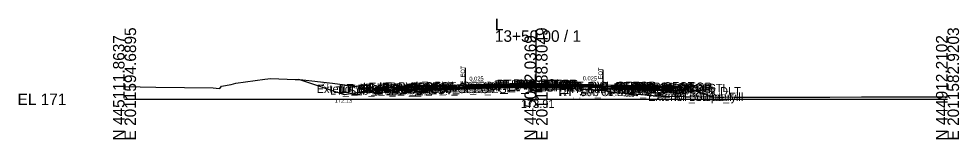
# Model space of a CAD drawing. Extents: x -26 to 4203, y -10 to 9526.
# Drawn here: x -25.7 to 202.8, y 3490.3 to 3519.6 of the extents above; entities that cross this region are included whole.
import ezdxf

# ---------------------------------------------------------------- set-up
doc = ezdxf.new("R2010")
doc.units = 0
for name, color, linetype in [('Default', 7, 'Continuous'), ('Exist CMT Pavement', 7, 'Continuous'), ('Exist Cross Section Cell', 7, 'Continuous'), ('Exist XS Center Line Elevation Label', 7, 'Continuous'), ('Exist XS Ground Line', 7, 'Continuous'), ('Prop CMT Pvmt Course 1', 7, 'Continuous'), ('Prop CMT Pvmt Course 1 Wedge', 7, 'Continuous'), ('Prop CMT Pvmt Course 2', 7, 'Continuous'), ('Prop CMT Pvmt Course 2 Wedge', 7, 'Continuous'), ('Prop CMT Pvmt Course 3', 7, 'Continuous'), ('Prop CMT Pvmt Course 3 Wedge', 7, 'Continuous'), ('Prop CMT Pvmt Surface', 7, 'Continuous'), ('Prop CMT Pvmt Surface Shoulder', 7, 'Continuous'), ('Prop CMT Pvmt Wedge Surface 1', 7, 'Continuous'), ('Prop CMT Pvmt Wedge Surface 2', 7, 'Continuous'), ('Prop CMT Pvmt Wedge Surface 3', 7, 'Continuous'), ('Prop CMT Shld Paved Course 1', 7, 'Continuous'), ('Prop CMT Shld Paved Course 2', 7, 'Continuous'), ('Prop CMT Shld Paved Course 3', 7, 'Continuous'), ('Prop CMT Slope Grass', 7, 'Continuous'), ('Prop CMT Subgrade Earthwork', 7, 'Continuous'), ('Prop XS Ditch Standard Text', 7, 'Continuous'), ('Prop XS Label Text', 7, 'Continuous'), ('Prop XS SE Text', 7, 'Continuous'), ('Prop XS Side Slope Text', 7, 'Continuous'), ('Scratch_Level_0', 7, 'Continuous')]:
    doc.layers.add(name, color=color, linetype=linetype)

msp = doc.modelspace()

# ---------------------------------------------------------------- linework, layer by layer
at = {"layer": 'Exist CMT Pavement'}
for p, q in [((82.8, 3502.62), (83.6, 3502.64)), ((83.6, 3502.64), (84.45, 3502.67)), ((84.45, 3502.67), (86.07, 3502.71)), ((86.07, 3502.71), (86.95, 3502.74)), ((86.95, 3502.74), (87.96, 3502.78)), ((87.96, 3502.78), (89.28, 3502.82)), ((89.28, 3502.82), (89.58, 3502.84)), ((89.58, 3502.84), (91.71, 3502.87)), ((91.71, 3502.87), (94.03, 3502.91)), ((94.03, 3502.91), (99.36, 3502.92)), ((99.36, 3502.92), (100, 3502.91)), ((100, 3502.91), (100.29, 3502.9)), ((100.29, 3502.9), (105.11, 3502.8)), ((105.11, 3502.8), (109.48, 3502.59)), ((109.48, 3502.59), (116.26, 3502.15))]:
    msp.add_line(p, q, dxfattribs=at)
for points in [[(80.86, 3502.52), (81.54, 3502.57), (82.12, 3502.59), (82.8, 3502.62), (84.24, 3502.66), (84.45, 3502.67), (84.65, 3502.67), (86.95, 3502.74), (87.03, 3502.74), (88.16, 3502.78), (89.48, 3502.83), (89.58, 3502.84), (91.96, 3502.88), (93, 3502.89), (93.97, 3502.91), (94.14, 3502.91), (94.49, 3502.91), (96.49, 3502.92), (96.99, 3502.91), (97.56, 3502.92), (99.49, 3502.92), (100, 3502.91)], [(100, 3502.91), (101.19, 3502.88), (101.97, 3502.87), (102.86, 3502.85), (104.48, 3502.82), (104.92, 3502.81), (105.11, 3502.8), (105.83, 3502.77), (106.96, 3502.71), (108.16, 3502.65), (109.48, 3502.59), (110.66, 3502.51), (112.01, 3502.42), (113.03, 3502.36), (114.5, 3502.26), (115.61, 3502.19), (116.26, 3502.15), (116.47, 3502.14), (116.99, 3502.09), (117.88, 3501.85), (118.08, 3501.8), (118.12, 3501.79), (118.15, 3501.78)]]:
    msp.add_lwpolyline(points, dxfattribs=at)
at = {"layer": 'Exist Cross Section Cell'}
for p, q in [((100, 3500), (100, 3516.78)), ((0, 3500), (100, 3500)), ((100, 3500), (200, 3500))]:
    msp.add_line(p, q, dxfattribs=at)
at = {"layer": 'Exist XS Ground Line'}
msp.add_lwpolyline([(0, 3503.14), (7.64, 3502.97), (21.58, 3502.78), (22.28, 3502.73), (23.16, 3502.67), (23.58, 3503.17), (25.95, 3503.64), (27.03, 3503.94), (34.1, 3504.91), (35.52, 3505.07), (41.46, 3504.82), (42.62, 3504.84), (50.52, 3503.89), (58.3, 3502.88), (62.61, 3502.54), (66.63, 3502.22), (67.22, 3502.16), (67.81, 3502.22), (80.1, 3502.5), (80.86, 3502.52), (81.54, 3502.57), (82.12, 3502.59), (82.8, 3502.62), (84.65, 3502.67), (87.03, 3502.74), (88.16, 3502.78), (89.58, 3502.84), (91.96, 3502.88), (93, 3502.89), (93.97, 3502.91), (94.49, 3502.91), (96.49, 3502.92), (96.99, 3502.91), (97.56, 3502.92), (99.49, 3502.92), (100, 3502.91), (101.19, 3502.88), (101.97, 3502.87), (102.86, 3502.85), (104.48, 3502.82), (105.11, 3502.8), (105.83, 3502.77), (106.96, 3502.71), (108.16, 3502.65), (109.48, 3502.59), (110.66, 3502.51), (112.01, 3502.42), (113.03, 3502.36), (114.5, 3502.26), (115.61, 3502.19), (116.26, 3502.15), (116.99, 3502.09), (118.15, 3501.78), (118.7, 3501.73), (130.32, 3500.77), (136.06, 3500.69), (142.15, 3500.63), (148.25, 3500.51), (151.17, 3500.51), (157.5, 3500.51), (160.27, 3500.51), (161.57, 3500.52), (171.44, 3500.52), (179.12, 3500.64), (183.44, 3500.59), (193.81, 3500.64), (200, 3500.61)], dxfattribs=at)
at = {"layer": 'Prop CMT Pvmt Course 1'}
for points in [[(100, 3503.89), (71.16, 3503.17)], [(82.8, 3503.34), (100, 3503.77)], [(100, 3503.64), (100, 3503.89)], [(100, 3503.89), (128.66, 3503.18)], [(100, 3503.64), (100, 3503.89)], [(100, 3503.77), (100, 3503.64), (100, 3503.64)], [(116.26, 3503.36), (100, 3503.77)], [(100, 3503.77), (100, 3503.64), (100, 3503.64)], [(71.16, 3503.17), (71.16, 3502.92)], [(71.16, 3502.92), (80.86, 3503.16)], [(82.8, 3503.21), (82.8, 3503.34)], [(116.26, 3503.24), (116.26, 3503.36)], [(128.66, 3502.93), (118.15, 3503.19)], [(128.66, 3503.18), (128.66, 3502.93)]]:
    msp.add_lwpolyline(points, dxfattribs=at)
at = {"layer": 'Prop CMT Pvmt Course 1 Wedge'}
for points in [[(82.8, 3503.34), (82.8, 3503.34), (84.24, 3503.37), (84.45, 3503.38), (84.65, 3503.38), (86.95, 3503.44), (87.03, 3503.44), (88.16, 3503.47), (89.48, 3503.5), (89.58, 3503.51), (91.96, 3503.57), (93, 3503.59), (93.97, 3503.62), (94.14, 3503.62), (94.49, 3503.63), (96.49, 3503.68), (96.99, 3503.69), (97.56, 3503.71), (99.49, 3503.75), (100, 3503.77)], [(100, 3503.64), (99.49, 3503.63), (97.56, 3503.58), (96.99, 3503.57), (96.49, 3503.55), (94.49, 3503.5), (94.14, 3503.5), (93.97, 3503.49), (93, 3503.47), (91.96, 3503.44), (89.58, 3503.38), (89.48, 3503.38), (88.16, 3503.35), (87.03, 3503.32), (86.95, 3503.32), (84.65, 3503.26), (84.45, 3503.25), (84.24, 3503.25), (82.8, 3503.21), (82.8, 3503.21)], [(100, 3503.64), (100, 3503.77)], [(100, 3503.77), (100, 3503.64)], [(100, 3503.77), (101.19, 3503.74), (101.97, 3503.72), (102.86, 3503.7), (104.48, 3503.66), (104.92, 3503.64), (105.11, 3503.64), (105.83, 3503.62), (106.96, 3503.59), (108.16, 3503.56), (109.48, 3503.53), (110.66, 3503.5), (112.01, 3503.47), (113.03, 3503.44), (114.5, 3503.41), (115.61, 3503.38), (116.26, 3503.36)], [(116.26, 3503.24), (115.61, 3503.25), (114.5, 3503.28), (113.03, 3503.32), (112.01, 3503.34), (110.66, 3503.38), (109.48, 3503.41), (108.16, 3503.44), (106.96, 3503.47), (105.83, 3503.5), (105.11, 3503.51), (104.92, 3503.52), (104.48, 3503.53), (102.86, 3503.57), (101.97, 3503.59), (101.19, 3503.61), (100, 3503.64)], [(82.8, 3503.21), (82.8, 3503.34)], [(116.26, 3503.36), (116.26, 3503.24)]]:
    msp.add_lwpolyline(points, dxfattribs=at)
at = {"layer": 'Prop CMT Pvmt Course 2'}
for points in [[(82.8, 3503.21), (71.16, 3502.92)], [(71.16, 3502.92), (71.16, 3502.59)], [(71.16, 3502.59), (80.86, 3502.83)], [(82.8, 3502.88), (82.8, 3503.21)], [(116.26, 3502.9), (116.26, 3503.24)], [(116.26, 3503.24), (128.66, 3502.93)], [(128.66, 3502.59), (118.15, 3502.85)], [(128.66, 3502.93), (128.66, 3502.59)]]:
    msp.add_lwpolyline(points, dxfattribs=at)
at = {"layer": 'Prop CMT Pvmt Course 2 Wedge'}
for points in [[(82.8, 3503.21), (82.8, 3503.21), (84.24, 3503.25), (84.45, 3503.25), (84.65, 3503.26), (86.95, 3503.32), (87.03, 3503.32), (88.16, 3503.35), (89.48, 3503.38), (89.58, 3503.38), (91.96, 3503.44), (93, 3503.47), (93.97, 3503.49), (94.14, 3503.5), (94.49, 3503.5), (96.49, 3503.55), (96.99, 3503.57), (97.56, 3503.58), (99.49, 3503.63), (100, 3503.64)], [(100, 3503.31), (100, 3503.64)], [(100, 3503.64), (100, 3503.31)], [(100, 3503.64), (101.19, 3503.61), (101.97, 3503.59), (102.86, 3503.57), (104.48, 3503.53), (104.92, 3503.52), (105.11, 3503.51), (105.83, 3503.5), (106.96, 3503.47), (108.16, 3503.44), (109.48, 3503.41), (110.66, 3503.38), (112.01, 3503.34), (113.03, 3503.32), (114.5, 3503.28), (115.61, 3503.25), (116.26, 3503.24)], [(100, 3503.31), (99.49, 3503.3), (97.56, 3503.25), (96.99, 3503.23), (96.49, 3503.22), (94.49, 3503.17), (94.14, 3503.16), (93.97, 3503.16), (93, 3503.13), (91.96, 3503.11), (89.58, 3503.05), (89.48, 3503.05), (88.16, 3503.01), (87.03, 3502.98), (86.95, 3502.98), (84.65, 3502.93), (84.45, 3502.92), (84.24, 3502.92), (82.8, 3502.88), (82.8, 3502.88)], [(82.8, 3502.88), (82.8, 3503.21)], [(116.26, 3502.9), (115.61, 3502.92), (114.5, 3502.95), (113.03, 3502.98), (112.01, 3503.01), (110.66, 3503.04), (109.48, 3503.07), (108.16, 3503.11), (106.96, 3503.13), (105.83, 3503.16), (105.11, 3503.18), (104.92, 3503.19), (104.48, 3503.2), (102.86, 3503.24), (101.97, 3503.26), (101.19, 3503.28), (100, 3503.31)], [(116.26, 3503.24), (116.26, 3502.9)]]:
    msp.add_lwpolyline(points, dxfattribs=at)
at = {"layer": 'Prop CMT Pvmt Course 3'}
for points in [[(82.8, 3502.88), (71.16, 3502.59)], [(71.16, 3502.59), (71.16, 3502.25)], [(71.16, 3502.25), (82.8, 3502.55)], [(82.8, 3502.55), (82.8, 3502.88)], [(116.26, 3502.9), (128.66, 3502.59)], [(116.26, 3502.57), (116.26, 3502.9)], [(128.66, 3502.26), (116.26, 3502.57)], [(128.66, 3502.59), (128.66, 3502.26)]]:
    msp.add_lwpolyline(points, dxfattribs=at)
at = {"layer": 'Prop CMT Pvmt Course 3 Wedge'}
for points in [[(100, 3502.91), (99.49, 3502.92), (97.56, 3502.92), (96.99, 3502.91), (96.49, 3502.92), (94.49, 3502.91), (94.14, 3502.91), (93.97, 3502.91), (93, 3502.89), (91.96, 3502.88), (89.58, 3502.84), (89.48, 3502.83), (88.16, 3502.78), (87.03, 3502.74), (86.95, 3502.74), (84.65, 3502.67), (84.45, 3502.67), (84.24, 3502.66), (82.8, 3502.62), (82.12, 3502.59), (81.54, 3502.57), (80.86, 3502.52), (80.86, 3502.52)], [(82.8, 3502.88), (82.8, 3502.88), (84.24, 3502.92), (84.45, 3502.92), (84.65, 3502.93), (86.95, 3502.98), (87.03, 3502.99), (88.16, 3503.01), (89.48, 3503.05), (89.58, 3503.05), (91.96, 3503.11), (93, 3503.13), (93.97, 3503.16), (94.14, 3503.16), (94.49, 3503.17), (96.49, 3503.22), (96.99, 3503.23), (97.56, 3503.25), (99.49, 3503.3), (100, 3503.31)], [(82.8, 3502.57), (82.8, 3502.88)], [(100, 3502.91), (100, 3503.31)], [(100, 3503.31), (100, 3502.91)], [(100, 3503.31), (101.19, 3503.28), (101.97, 3503.26), (102.86, 3503.24), (104.48, 3503.2), (104.92, 3503.19), (105.11, 3503.18), (105.83, 3503.16), (106.96, 3503.13), (108.16, 3503.11), (109.48, 3503.07), (110.66, 3503.04), (112.01, 3503.01), (113.03, 3502.98), (114.5, 3502.95), (115.61, 3502.92), (116.26, 3502.9)], [(118.15, 3501.78), (118.15, 3501.78), (118.12, 3501.79), (118.08, 3501.8), (117.88, 3501.85), (116.99, 3502.09), (116.47, 3502.14), (116.26, 3502.15), (115.61, 3502.19), (114.5, 3502.26), (113.03, 3502.36), (112.01, 3502.42), (110.66, 3502.51), (109.48, 3502.59), (108.16, 3502.65), (106.96, 3502.71), (105.83, 3502.77), (105.11, 3502.8), (104.92, 3502.81), (104.48, 3502.82), (102.86, 3502.85), (101.97, 3502.87), (101.19, 3502.88), (100, 3502.91)], [(116.26, 3502.9), (116.26, 3502.15)]]:
    msp.add_lwpolyline(points, dxfattribs=at)
at = {"layer": 'Prop CMT Pvmt Surface'}
for points in [[(100, 3503.89), (71.16, 3503.17)], [(100, 3503.89), (128.66, 3503.18)]]:
    msp.add_lwpolyline(points, dxfattribs=at)
at = {"layer": 'Prop CMT Pvmt Surface Shoulder'}
for points in [[(71.16, 3503.17), (67.16, 3503.07)], [(128.66, 3503.18), (132.67, 3503.08)]]:
    msp.add_lwpolyline(points, dxfattribs=at)
at = {"layer": 'Prop CMT Pvmt Wedge Surface 1'}
for points in [[(100, 3503.77), (82.8, 3503.34)], [(100, 3503.77), (116.26, 3503.36)], [(71.16, 3502.92), (71.16, 3503.17)], [(80.86, 3503.16), (71.16, 3502.92)], [(82.8, 3503.34), (82.8, 3503.21)], [(116.26, 3503.36), (116.26, 3503.24)], [(118.15, 3503.19), (128.66, 3502.93)], [(128.66, 3502.93), (128.66, 3503.18)]]:
    msp.add_lwpolyline(points, dxfattribs=at)
at = {"layer": 'Prop CMT Pvmt Wedge Surface 2'}
for points in [[(100, 3503.64), (82.8, 3503.21)], [(100, 3503.64), (116.26, 3503.24)], [(71.16, 3502.92), (71.16, 3503.17)], [(128.66, 3502.93), (128.66, 3503.18)]]:
    msp.add_lwpolyline(points, dxfattribs=at)
at = {"layer": 'Prop CMT Pvmt Wedge Surface 3'}
for points in [[(71.16, 3502.59), (71.16, 3503.17)], [(100, 3503.31), (82.8, 3502.88)], [(100, 3503.31), (116.26, 3502.9)], [(128.66, 3502.59), (128.66, 3503.18)]]:
    msp.add_lwpolyline(points, dxfattribs=at)
at = {"layer": 'Prop CMT Shld Paved Course 1'}
for points in [[(71.16, 3503.17), (67.16, 3503.07), (66.9, 3502.82)], [(66.9, 3502.82), (71.16, 3502.92)], [(71.16, 3502.92), (71.16, 3503.17)], [(128.66, 3503.18), (132.67, 3503.08), (132.92, 3502.82)], [(128.66, 3502.93), (128.66, 3503.18)], [(132.92, 3502.82), (128.66, 3502.93)]]:
    msp.add_lwpolyline(points, dxfattribs=at)
at = {"layer": 'Prop CMT Shld Paved Course 2'}
for points in [[(71.16, 3502.92), (66.9, 3502.82), (66.56, 3502.47)], [(66.56, 3502.47), (71.16, 3502.59)], [(71.16, 3502.59), (71.16, 3502.92)], [(128.66, 3502.93), (132.92, 3502.82), (133.26, 3502.48)], [(128.66, 3502.59), (128.66, 3502.93)], [(133.26, 3502.48), (128.66, 3502.59)]]:
    msp.add_lwpolyline(points, dxfattribs=at)
at = {"layer": 'Prop CMT Shld Paved Course 3'}
for points in [[(71.16, 3502.59), (67.06, 3502.49), (66.56, 3502.47), (66.21, 3502.13)], [(66.21, 3502.13), (71.16, 3502.25)], [(71.16, 3502.25), (71.16, 3502.59)], [(128.66, 3502.59), (132.76, 3502.49), (133.26, 3502.48), (133.61, 3502.14)], [(128.66, 3502.26), (128.66, 3502.59)], [(133.61, 3502.14), (128.66, 3502.26)]]:
    msp.add_lwpolyline(points, dxfattribs=at)
at = {"layer": 'Prop CMT Slope Grass'}
for points in [[(67.16, 3503.07), (63.16, 3502.75), (53.43, 3501.13), (42.32, 3504.84)], [(132.67, 3503.08), (136.66, 3502.76), (143.1, 3500.61)]]:
    msp.add_lwpolyline(points, dxfattribs=at)
at = {"layer": 'Prop CMT Subgrade Earthwork'}
for points in [[(65.71, 3502.12), (58.25, 3501.93)], [(71.16, 3502.25), (65.71, 3502.12)], [(82.8, 3502.55), (71.16, 3502.25)], [(82.8, 3502.55), (82.8, 3502.62)], [(116.26, 3502.57), (128.66, 3502.26)], [(116.26, 3502.57), (116.26, 3502.15)], [(128.66, 3502.26), (134.11, 3502.12)], [(134.11, 3502.12), (138.92, 3502)]]:
    msp.add_lwpolyline(points, dxfattribs=at)
at = {"layer": 'Prop XS Label Text'}
for p, q in [((82.8, 3507.62), (82.8, 3502.62)), ((116.26, 3507.15), (116.26, 3502.15))]:
    msp.add_line(p, q, dxfattribs=at)

# ---------------------------------------------------------------- texts
at = {"layer": 'Default'}
msp.add_text('-', height=0.0001, dxfattribs=at).set_placement((0, 3500))
at = {"layer": 'Exist Cross Section Cell'}
for s, p in [('L', (90, 3516.78)), ('13+50.00 / 1', (90, 3513.98)), ('EL 171', (-26, 3498.6))]:
    msp.add_text(s, height=2.8, dxfattribs=at).set_placement(p)
for s, p in [('E 2011594.6895', (2.8, 3490)), ('E 2011588.8049', (102.8, 3490)), ('E 2011582.9203', (202.8, 3490)), ('N 445111.8637', (0, 3490)), ('N 445012.0369', (100, 3490)), ('N 444912.2102', (200, 3490))]:
    msp.add_text(s, height=2.8, rotation=90, dxfattribs=at).set_placement(p)
at = {"layer": 'Exist XS Center Line Elevation Label'}
msp.add_text('173.91', height=2, dxfattribs=at).set_placement((96.32, 3497.91))
at = {"layer": 'Prop XS Ditch Standard Text'}
msp.add_text('172.13', height=1, dxfattribs=at).set_placement((51.08, 3499.18))
at = {"layer": 'Prop XS Label Text'}
for p in [(82.7, 3503.64), (116.16, 3503.18)]:
    msp.add_text('E. EOT', height=1, rotation=90, dxfattribs=at).set_placement(p)
at = {"layer": 'Prop XS SE Text'}
for rotation, p in [(1.432, (83.82, 3504.49)), (358.569, (111.35, 3504.64))]:
    msp.add_text('0.025', height=1, rotation=rotation, dxfattribs=at).set_placement(p)
at = {"layer": 'Prop XS Side Slope Text'}
for s, rotation, p in [('3:1', 341.5613, (47.71, 3503.34)), ('6:1', 9.4625, (56.25, 3502.36)), ('3:1', 341.568, (139.36, 3502.65))]:
    msp.add_text(s, height=1, rotation=rotation, dxfattribs=at).set_placement(p)
at = {"layer": 'Scratch_Level_0'}
for s, p in [('Exterior Boundary', (46.68, 3501.55)), ('LT_PS3_Shelf_Out', (52.04, 3501.46)), ('LT_Slope_Cut', (52.18, 3501.55)), ('LT_GS_OS_CTL', (52.53, 3501.75)), ('LT_Slope_Fill', (53.06, 3501.55)), ('LT_PS3_OEOP', (56.79, 3501.47)), ('LT_PS2_OEOP', (57.13, 3501.82)), ('LT_PS1_OEOP', (57.96, 3502.07)), ('LT_PV2_OEOT', (61.33, 3501.92)), ('LT_PV3_OEOT', (61.33, 3501.59)), ('LT_PV1_OEOT', (61.9, 3502.17)), ('LT_Sub_OSS_DLT', (67.51, 3501.62)), ('LT_Sub Tie Out', (68.2, 3501.52)), ('LT_PV_OEEOP_EG', (68.4, 3501.52)), ('LT_Sub_OEEOP', (70.07, 3501.5)), ('LT_PV2_OEEOP', (70.16, 3502.16)), ('LT_PV3_OEEOP', (70.16, 3501.83)), ('LT_PV1_OEEOP', (70.73, 3502.29)), ('RT_PV_IEEOP_EG', (88.14, 3501.91)), ('LT_PV_IEEOP_EG', (88.19, 3501.91)), ('RT_PV2_IEEOP', (89.91, 3502.64)), ('RT_PV3_IEEOP', (89.91, 3502.31)), ('LT_PV2_IEEOP', (89.95, 3502.64)), ('LT_PV3_IEEOP', (89.95, 3502.31)), ('RT_PV1_IEEOP', (90.47, 3502.77)), ('LT_PV1_IEEOP', (90.52, 3502.77)), ('PV2_PGL', (93.91, 3502.64)), ('PV1_PGL', (94.47, 3502.89)), ('RT_Sub_OEEOP', (107.32, 3501.52)), ('RT_PV2_OEEOP', (107.41, 3502.19)), ('RT_PV3_OEEOP', (107.41, 3501.85)), ('RT_PV1_OEEOP', (107.98, 3502.31)), ('RT_PV2_OEOT', (118.79, 3501.93)), ('RT_PV3_OEOT', (118.79, 3501.59)), ('RT_PV1_OEOT', (119.36, 3502.18)), ('RT_PS3_Shelf_Out', (119.7, 3501.46)), ('RT_PS2_OEOP', (123.11, 3501.82)), ('RT_PS1_OEOP', (123.42, 3502.08)), ('RT_PS3_OEOP', (123.45, 3501.48)), ('RT_GS_OS_CTL', (125.99, 3501.76)), ('LT_Sub_Trench_Out', (49.92, 3501.12)), ('LT_Sub_OEOT', (61.24, 3501.25)), ('RT_Sub Tie Out', (105.44, 3500.78)), ('RT_PV_OEEOP_EG', (105.65, 3500.78)), ('RT_Sub_Trench_Out', (118.26, 3501.12)), ('RT_Sub_OEOT', (118.69, 3501.26)), ('RT_Sub_OSS_DLT', (126.28, 3501)), ('Exterior Boundary', (127.24, 3499.61)), ('RT_Slope_Fill', (133.57, 3499.61))]:
    msp.add_text(s, height=2, dxfattribs=at).set_placement(p)

doc.saveas('drawing.dxf')
